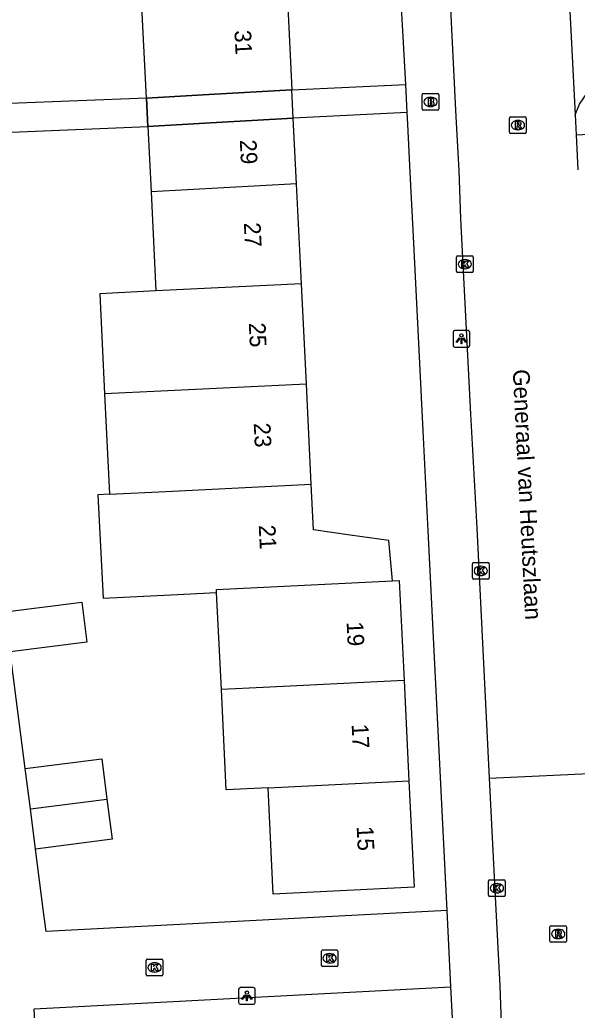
# Model space of a CAD drawing. Extents: x 161084 to 161928, y 385355 to 386522.
# Drawn here: x 161297.9 to 161331.4, y 385920.4 to 385980 of the extents above; entities that cross this region are included whole.
import ezdxf

# ---------------------------------------------------------------- set-up
doc = ezdxf.new("R2010")
doc.units = 0
for name, color, linetype in [('IMGEO_Brandkraan', 7, 'Continuous'), ('IMGEO_Kolk', 7, 'Continuous'), ('IMGEO_Lichtpunt', 7, 'Continuous'), ('IMGEO_Openbare_ruimte_label', 7, 'Continuous'), ('IMGEO_Pand', 7, 'Continuous'), ('IMGEO_Pand_nummerreeks', 7, 'Continuous'), ('IMGEO_Pand_overbouw', 7, 'Continuous'), ('IMGEO_Parkeervlak_open', 7, 'Continuous'), ('IMGEO_Rijbaan_lokaal_open', 7, 'Continuous'), ('IMGEO_Rioolput', 7, 'Continuous'), ('IMGEO_Voetpad_open', 7, 'Continuous')]:
    doc.layers.add(name, color=color, linetype=linetype)

msp = doc.modelspace()

# ---------------------------------------------------------------- linework, layer by layer
at = {"layer": 'IMGEO_Brandkraan'}
for p, q in [((161322.109, 385974.59), (161322.109, 385975.442)), ((161322.184, 385975.516), (161323.036, 385975.516)), ((161322.597, 385975.296), (161322.622, 385975.296)), ((161323.11, 385975.442), (161323.11, 385974.59)), ((161323.036, 385974.516), (161322.184, 385974.516)), ((161322.62, 385974.736), (161322.595, 385974.736))]:
    msp.add_line(p, q, dxfattribs=at)
for points in [[(161322.109, 385974.59), (161322.109, 385975.442)], [(161322.184, 385975.516), (161323.036, 385975.516)], [(161322.457, 385975.216), (161322.457, 385974.816), (161322.67, 385974.816)], [(161322.688, 385975.216), (161322.457, 385975.216)], [(161322.636, 385975.135), (161322.582, 385975.135), (161322.582, 385975.059)], [(161322.582, 385975.059), (161322.635, 385975.059)], [(161323.11, 385975.442), (161323.11, 385974.59)], [(161323.036, 385974.516), (161322.184, 385974.516)], [(161322.644, 385974.983), (161322.582, 385974.983), (161322.582, 385974.902)], [(161322.582, 385974.902), (161322.644, 385974.902)]]:
    msp.add_lwpolyline(points, dxfattribs=at)
for centre, radius, start, end in [((161322.186, 385975.44), 0.0765, 91.55205, 178.44795), ((161322.186, 385975.44), 0.0765, 91.55205, 178.44795), ((161322.637, 385975.097), 0.0379, 267.82845, 90.93552), ((161322.692, 385975.071), 0.145, 59.4692, 91.53667), ((161322.717, 385975.118), 0.0922, 285.51372, 58.15012), ((161322.722, 385974.926), 0.105, 301.31148, 78.98903), ((161323.034, 385975.44), 0.0765, 1.55205, 88.44795), ((161323.034, 385975.44), 0.0765, 1.55205, 88.44795), ((161322.186, 385974.592), 0.0765, 181.55205, 268.44795), ((161322.186, 385974.592), 0.0765, 181.55205, 268.44795), ((161322.645, 385974.942), 0.0404, 269.87594, 90.50774), ((161322.676, 385975.067), 0.251, 268.66757, 293.53466), ((161323.034, 385974.592), 0.0765, 271.55205, 358.44795), ((161323.034, 385974.592), 0.0765, 271.55205, 358.44795)]:
    msp.add_arc(centre, radius, start, end, dxfattribs=at)
for centre, major_axis, ratio, start_param, end_param in [((161322.596, 385975.016), (-0.387, 0.002), 0.722429, 4.712389, 7.853982), ((161322.621, 385975.016), (-0.39, 0.002), 0.717154, 1.570796, 4.712389)]:
    msp.add_ellipse(centre, major_axis=major_axis, ratio=ratio, start_param=start_param, end_param=end_param, dxfattribs=at)
at = {"layer": 'IMGEO_Kolk'}
for p, q in [((161324.174, 385964.824), (161324.174, 385965.676)), ((161324.249, 385965.75), (161325.101, 385965.75)), ((161324.662, 385965.53), (161324.687, 385965.53)), ((161325.175, 385965.676), (161325.175, 385964.824)), ((161324.685, 385964.97), (161324.66, 385964.97)), ((161325.101, 385964.75), (161324.249, 385964.75)), ((161325.132, 385946.371), (161325.132, 385947.223)), ((161325.207, 385947.297), (161326.059, 385947.297)), ((161325.62, 385947.077), (161325.645, 385947.077)), ((161326.133, 385947.223), (161326.133, 385946.371)), ((161325.643, 385946.517), (161325.618, 385946.517)), ((161326.059, 385946.297), (161325.207, 385946.297)), ((161326.102, 385927.276), (161326.102, 385928.128)), ((161326.177, 385928.202), (161327.029, 385928.202)), ((161326.59, 385927.982), (161326.615, 385927.982)), ((161327.103, 385928.128), (161327.103, 385927.276)), ((161326.613, 385927.422), (161326.588, 385927.422)), ((161327.029, 385927.202), (161326.177, 385927.202)), ((161316.038, 385923.06), (161316.038, 385923.912)), ((161316.113, 385923.986), (161316.965, 385923.986)), ((161317.039, 385923.912), (161317.039, 385923.06)), ((161305.503, 385922.508), (161305.503, 385923.36)), ((161305.578, 385923.434), (161306.43, 385923.434)), ((161305.991, 385923.214), (161306.016, 385923.214)), ((161306.504, 385923.36), (161306.504, 385922.508)), ((161316.549, 385923.206), (161316.524, 385923.206)), ((161316.526, 385923.766), (161316.551, 385923.766)), ((161306.014, 385922.654), (161305.989, 385922.654)), ((161316.965, 385922.986), (161316.113, 385922.986)), ((161306.43, 385922.434), (161305.578, 385922.434))]:
    msp.add_line(p, q, dxfattribs=at)
for points in [[(161324.174, 385964.824), (161324.174, 385965.676)], [(161324.249, 385965.75), (161325.101, 385965.75)], [(161325.175, 385965.676), (161325.175, 385964.824)], [(161324.495, 385965.45), (161324.618, 385965.45), (161324.618, 385965.299), (161324.748, 385965.45), (161324.912, 385965.45), (161324.766, 385965.299), (161324.919, 385965.05), (161324.767, 385965.05), (161324.682, 385965.214), (161324.618, 385965.147), (161324.618, 385965.05), (161324.495, 385965.05), (161324.495, 385965.45)], [(161325.101, 385964.75), (161324.249, 385964.75)], [(161325.132, 385946.371), (161325.132, 385947.223)], [(161325.207, 385947.297), (161326.059, 385947.297)], [(161326.133, 385947.223), (161326.133, 385946.371)], [(161325.453, 385946.997), (161325.576, 385946.997), (161325.576, 385946.846), (161325.706, 385946.997), (161325.87, 385946.997), (161325.724, 385946.846), (161325.877, 385946.597), (161325.725, 385946.597), (161325.64, 385946.761), (161325.576, 385946.694), (161325.576, 385946.597), (161325.453, 385946.597), (161325.453, 385946.997)], [(161326.059, 385946.297), (161325.207, 385946.297)], [(161326.102, 385927.276), (161326.102, 385928.128)], [(161326.177, 385928.202), (161327.029, 385928.202)], [(161327.103, 385928.128), (161327.103, 385927.276)], [(161326.423, 385927.902), (161326.546, 385927.902), (161326.546, 385927.751), (161326.676, 385927.902), (161326.84, 385927.902), (161326.694, 385927.751), (161326.847, 385927.502), (161326.695, 385927.502), (161326.61, 385927.666), (161326.546, 385927.599), (161326.546, 385927.502), (161326.423, 385927.502), (161326.423, 385927.902)], [(161327.029, 385927.202), (161326.177, 385927.202)], [(161316.038, 385923.06), (161316.038, 385923.912)], [(161316.113, 385923.986), (161316.965, 385923.986)], [(161317.039, 385923.912), (161317.039, 385923.06)], [(161305.503, 385922.508), (161305.503, 385923.36)], [(161305.578, 385923.434), (161306.43, 385923.434)], [(161306.504, 385923.36), (161306.504, 385922.508)], [(161316.359, 385923.686), (161316.482, 385923.686), (161316.482, 385923.535), (161316.612, 385923.686), (161316.776, 385923.686), (161316.63, 385923.535), (161316.783, 385923.286), (161316.631, 385923.286), (161316.546, 385923.45), (161316.482, 385923.383), (161316.482, 385923.286), (161316.359, 385923.286), (161316.359, 385923.686)], [(161305.824, 385923.134), (161305.947, 385923.134), (161305.947, 385922.983), (161306.077, 385923.134), (161306.241, 385923.134), (161306.095, 385922.983), (161306.248, 385922.734), (161306.096, 385922.734), (161306.011, 385922.898), (161305.947, 385922.831), (161305.947, 385922.734), (161305.824, 385922.734), (161305.824, 385923.134)], [(161316.965, 385922.986), (161316.113, 385922.986)], [(161306.43, 385922.434), (161305.578, 385922.434)]]:
    msp.add_lwpolyline(points, dxfattribs=at)
for centre, start, end in [((161324.251, 385965.674), 91.55205, 178.44795), ((161324.251, 385965.674), 91.55205, 178.44795), ((161325.099, 385965.674), 1.55205, 88.44795), ((161325.099, 385965.674), 1.55205, 88.44795), ((161324.251, 385964.826), 181.55205, 268.44795), ((161324.251, 385964.826), 181.55205, 268.44795), ((161325.099, 385964.826), 271.55205, 358.44795), ((161325.099, 385964.826), 271.55205, 358.44795), ((161325.209, 385947.221), 91.55205, 178.44795), ((161325.209, 385947.221), 91.55205, 178.44795), ((161326.057, 385947.221), 1.55205, 88.44795), ((161326.057, 385947.221), 1.55205, 88.44795), ((161325.209, 385946.373), 181.55205, 268.44795), ((161325.209, 385946.373), 181.55205, 268.44795), ((161326.057, 385946.373), 271.55205, 358.44795), ((161326.057, 385946.373), 271.55205, 358.44795), ((161326.179, 385928.126), 91.55205, 178.44795), ((161326.179, 385928.126), 91.55205, 178.44795), ((161327.027, 385928.126), 1.55205, 88.44795), ((161327.027, 385928.126), 1.55205, 88.44795), ((161326.179, 385927.278), 181.55205, 268.44795), ((161326.179, 385927.278), 181.55205, 268.44795), ((161327.027, 385927.278), 271.55205, 358.44795), ((161327.027, 385927.278), 271.55205, 358.44795), ((161316.115, 385923.91), 91.55205, 178.44795), ((161316.115, 385923.91), 91.55205, 178.44795), ((161316.963, 385923.91), 1.55205, 88.44795), ((161316.963, 385923.91), 1.55205, 88.44795), ((161305.58, 385923.358), 91.55205, 178.44795), ((161305.58, 385923.358), 91.55205, 178.44795), ((161306.428, 385923.358), 1.55205, 88.44795), ((161306.428, 385923.358), 1.55205, 88.44795), ((161316.115, 385923.062), 181.55205, 268.44795), ((161316.115, 385923.062), 181.55205, 268.44795), ((161316.963, 385923.062), 271.55205, 358.44795), ((161316.963, 385923.062), 271.55205, 358.44795), ((161305.58, 385922.51), 181.55205, 268.44795), ((161305.58, 385922.51), 181.55205, 268.44795), ((161306.428, 385922.51), 271.55205, 358.44795), ((161306.428, 385922.51), 271.55205, 358.44795)]:
    msp.add_arc(centre, 0.0765, start, end, dxfattribs=at)
for centre, major_axis, ratio, start_param, end_param in [((161324.661, 385965.25), (-0.387, 0.002), 0.722429, 4.712389, 7.853982), ((161324.686, 385965.25), (-0.39, 0.002), 0.717154, 1.570796, 4.712389), ((161325.619, 385946.797), (-0.387, 0.002), 0.722429, 4.712389, 7.853982), ((161325.644, 385946.797), (-0.39, 0.002), 0.717154, 1.570796, 4.712389), ((161326.589, 385927.702), (-0.387, 0.002), 0.722429, 4.712389, 7.853982), ((161326.614, 385927.702), (-0.39, 0.002), 0.717154, 1.570796, 4.712389), ((161305.99, 385922.934), (-0.387, 0.002), 0.722429, 4.712389, 7.853982), ((161306.015, 385922.934), (-0.39, 0.002), 0.717154, 1.570796, 4.712389), ((161316.525, 385923.486), (-0.387, 0.002), 0.722429, 4.712389, 7.853982), ((161316.55, 385923.486), (-0.39, 0.002), 0.717154, 1.570796, 4.712389)]:
    msp.add_ellipse(centre, major_axis=major_axis, ratio=ratio, start_param=start_param, end_param=end_param, dxfattribs=at)
at = {"layer": 'IMGEO_Lichtpunt'}
for p, q in [((161323.969, 385961.162), (161323.969, 385960.355)), ((161323.969, 385961.162), (161323.969, 385960.355)), ((161324.871, 385961.257), (161324.063, 385961.257)), ((161324.871, 385961.257), (161324.063, 385961.257)), ((161324.965, 385960.355), (161324.965, 385961.162)), ((161324.965, 385960.355), (161324.965, 385961.162)), ((161324.063, 385960.261), (161324.871, 385960.261)), ((161324.063, 385960.261), (161324.871, 385960.261)), ((161311.058, 385921.624), (161311.058, 385920.817)), ((161311.058, 385921.624), (161311.058, 385920.817)), ((161311.96, 385921.719), (161311.152, 385921.719)), ((161311.96, 385921.719), (161311.152, 385921.719)), ((161312.054, 385920.817), (161312.054, 385921.624)), ((161312.054, 385920.817), (161312.054, 385921.624)), ((161311.152, 385920.723), (161311.96, 385920.723)), ((161311.152, 385920.723), (161311.96, 385920.723))]:
    msp.add_line(p, q, dxfattribs=at)
for points in [[(161324.343, 385960.826), (161324.382, 385960.798), (161324.194, 385960.536), (161324.156, 385960.563), (161324.343, 385960.826)], [(161324.445, 385960.778), (161324.492, 385960.778), (161324.492, 385960.456), (161324.445, 385960.456), (161324.445, 385960.778)], [(161324.555, 385960.798), (161324.593, 385960.825), (161324.78, 385960.563), (161324.741, 385960.535), (161324.555, 385960.798)], [(161311.432, 385921.288), (161311.471, 385921.26), (161311.283, 385920.998), (161311.245, 385921.025), (161311.432, 385921.288)], [(161311.534, 385921.24), (161311.581, 385921.24), (161311.581, 385920.918), (161311.534, 385920.918), (161311.534, 385921.24)], [(161311.644, 385921.26), (161311.682, 385921.287), (161311.869, 385921.025), (161311.83, 385920.997), (161311.644, 385921.26)]]:
    msp.add_lwpolyline(points, dxfattribs=at)
for centre in [(161324.468, 385960.96), (161311.557, 385921.422)]:
    msp.add_circle(centre, 0.0994, dxfattribs=at)
for centre, start, end in [((161324.063, 385961.162), 90, 180), ((161324.063, 385961.162), 90, 180), ((161324.871, 385961.162), 0, 90), ((161324.871, 385961.162), 0, 90), ((161324.063, 385960.355), 180, 270), ((161324.063, 385960.355), 180, 270), ((161324.871, 385960.355), 270, 0), ((161324.871, 385960.355), 270, 360), ((161311.152, 385921.624), 90, 180), ((161311.152, 385921.624), 90, 180), ((161311.96, 385921.624), 0, 90), ((161311.96, 385921.624), 0, 90), ((161311.152, 385920.817), 180, 270), ((161311.152, 385920.817), 180, 270), ((161311.96, 385920.817), 270, 0), ((161311.96, 385920.817), 270, 360)]:
    msp.add_arc(centre, 0.0946, start, end, dxfattribs=at)
at = {"layer": 'IMGEO_Pand'}
for points in [[(161313.959, 385981.99), (161314.267, 385975.73)], [(161305.517, 385975.241), (161305.206, 385981.559)], [(161305.517, 385975.241), (161309.275, 385975.451), (161314.267, 385975.73)], [(161314.351, 385974.026), (161309.359, 385973.747), (161305.601, 385973.537)], [(161314.545, 385970.087), (161314.351, 385974.026)], [(161305.601, 385973.537), (161305.795, 385969.596)], [(161314.545, 385970.087), (161305.795, 385969.596)], [(161314.841, 385964.069), (161314.545, 385970.087)], [(161305.795, 385969.596), (161306.088, 385963.637)], [(161314.841, 385964.069), (161306.088, 385963.637)], [(161315.137, 385958.039), (161314.841, 385964.069)], [(161306.088, 385963.637), (161302.702, 385963.47), (161302.999, 385957.44)], [(161315.137, 385958.039), (161306.385, 385957.607), (161302.999, 385957.44)], [(161315.433, 385952.009), (161315.137, 385958.039)], [(161302.999, 385957.44), (161303.296, 385951.41)], [(161303.296, 385951.41), (161306.682, 385951.577), (161315.433, 385952.009)], [(161320.318, 385946.206), (161320.106, 385948.617), (161317.774, 385948.954), (161315.568, 385949.272), (161315.433, 385952.009)], [(161303.296, 385951.41), (161302.596, 385951.375), (161302.902, 385945.157), (161306.988, 385945.358), (161309.733, 385945.493)], [(161309.733, 385945.493), (161309.724, 385945.684), (161320.318, 385946.206)], [(161320.318, 385946.206), (161320.717, 385946.226), (161321.014, 385940.195)], [(161310.021, 385939.654), (161309.733, 385945.493)], [(161297.012, 385944.333), (161301.62, 385944.92), (161301.927, 385942.513), (161297.32, 385941.925)], [(161321.014, 385940.195), (161312.537, 385939.778), (161310.021, 385939.654)], [(161321.014, 385940.195), (161321.311, 385934.165)], [(161312.834, 385933.748), (161310.318, 385933.624), (161310.021, 385939.654)], [(161298.218, 385934.9), (161302.825, 385935.488), (161303.135, 385933.067)], [(161298.528, 385932.478), (161298.218, 385934.9)], [(161321.311, 385934.165), (161321.626, 385927.766), (161313.149, 385927.349), (161312.834, 385933.748)], [(161312.834, 385933.748), (161321.311, 385934.165)], [(161298.528, 385932.478), (161303.135, 385933.067)], [(161303.135, 385933.067), (161303.445, 385930.644), (161298.838, 385930.056)], [(161298.838, 385930.056), (161298.528, 385932.478)]]:
    msp.add_lwpolyline(points, dxfattribs=at)
at = {"layer": 'IMGEO_Pand_overbouw'}
msp.add_lwpolyline([(161314.351, 385974.026), (161314.267, 385975.73), (161309.275, 385975.451), (161305.517, 385975.241), (161305.601, 385973.537), (161309.359, 385973.747)], close=True, dxfattribs=at)
at = {"layer": 'IMGEO_Parkeervlak_open'}
msp.add_lwpolyline([(161331.304, 385974.243), (161331.573, 385974.88), (161332.724, 385976.545), (161332.805, 385976.675), (161332.874, 385976.811), (161332.895, 385976.864)], dxfattribs=at)
at = {"layer": 'IMGEO_Rijbaan_lokaal_open'}
for points in [[(161320.842, 386035.815), (161320.82, 386035.383), (161321.051, 386032.281), (161322.806, 386000.044), (161323.551, 385986.175), (161323.863, 385979.38), (161324.123, 385974.12), (161324.303, 385970.882), (161324.405, 385967.984), (161324.739, 385961.72), (161325.01, 385956.233), (161325.394, 385949.374), (161326.147, 385934.319)], [(161329.994, 386000), (161331.304, 385974.243)], [(161331.304, 385974.243), (161331.366, 385973.031)], [(161331.366, 385973.031), (161331.473, 385970.92)], [(161298.218, 385934.9), (161297.32, 385941.925)], [(161326.147, 385934.319), (161333.016, 385934.637)], [(161326.147, 385934.319), (161326.504, 385927.19), (161326.775, 385921.826), (161326.911, 385917.871), (161327.272, 385911.086), (161327.453, 385906.058), (161327.894, 385899.154), (161328.221, 385893.233), (161328.611, 385886.679), (161328.848, 385880.052)], [(161323.609, 385926.364), (161299.472, 385925.097), (161299.32, 385926.287), (161298.838, 385930.056)], [(161323.835, 385921.765), (161323.609, 385926.364)], [(161298.899, 385917.584), (161298.756, 385920.449), (161323.835, 385921.765)]]:
    msp.add_lwpolyline(points, dxfattribs=at)
at = {"layer": 'IMGEO_Rioolput'}
for p, q in [((161327.365, 385973.19), (161327.365, 385974.042)), ((161327.44, 385974.116), (161328.292, 385974.116)), ((161327.853, 385973.896), (161327.878, 385973.896)), ((161328.366, 385974.042), (161328.366, 385973.19)), ((161327.876, 385973.336), (161327.851, 385973.336)), ((161328.292, 385973.116), (161327.44, 385973.116)), ((161329.792, 385924.522), (161329.792, 385925.374)), ((161329.867, 385925.448), (161330.719, 385925.448)), ((161330.28, 385925.228), (161330.305, 385925.228)), ((161330.793, 385925.374), (161330.793, 385924.522)), ((161330.719, 385924.448), (161329.867, 385924.448)), ((161330.303, 385924.668), (161330.278, 385924.668))]:
    msp.add_line(p, q, dxfattribs=at)
for points in [[(161327.365, 385973.19), (161327.365, 385974.042)], [(161327.44, 385974.116), (161328.292, 385974.116)], [(161328.366, 385974.042), (161328.366, 385973.19)], [(161327.954, 385973.814), (161327.702, 385973.816), (161327.702, 385973.416)], [(161327.702, 385973.416), (161327.826, 385973.416), (161327.826, 385973.578), (161327.837, 385973.578)], [(161327.88, 385973.735), (161327.826, 385973.735), (161327.826, 385973.654)], [(161327.826, 385973.654), (161327.878, 385973.654)], [(161327.884, 385973.549), (161327.955, 385973.416), (161328.095, 385973.416), (161328.03, 385973.542)], [(161328.292, 385973.116), (161327.44, 385973.116)], [(161329.792, 385924.522), (161329.792, 385925.374)], [(161329.867, 385925.448), (161330.719, 385925.448)], [(161330.381, 385925.146), (161330.129, 385925.148), (161330.129, 385924.748)], [(161330.307, 385925.067), (161330.253, 385925.067), (161330.253, 385924.986)], [(161330.253, 385924.986), (161330.305, 385924.986)], [(161330.793, 385925.374), (161330.793, 385924.522)], [(161330.719, 385924.448), (161329.867, 385924.448)], [(161330.129, 385924.748), (161330.253, 385924.748), (161330.253, 385924.91), (161330.264, 385924.91)], [(161330.311, 385924.881), (161330.382, 385924.748), (161330.522, 385924.748), (161330.457, 385924.874)]]:
    msp.add_lwpolyline(points, dxfattribs=at)
for centre, radius, start, end in [((161327.442, 385974.04), 0.0765, 91.55205, 178.44795), ((161327.442, 385974.04), 0.0765, 91.55205, 178.44795), ((161328.29, 385974.04), 0.0765, 1.55205, 88.44795), ((161328.29, 385974.04), 0.0765, 1.55205, 88.44795), ((161327.836, 385973.525), 0.0533, 26.02933, 88.69889), ((161327.862, 385973.843), 0.19, 274.7715, 282.96867), ((161327.886, 385973.639), 0.0964, 77.00612, 93.18647), ((161327.9, 385973.696), 0.0378, 276.66336, 79.67722), ((161327.953, 385973.704), 0.109, 350.36119, 89.41601), ((161327.951, 385973.704), 0.112, 277.58423, 350.98172), ((161327.935, 385973.489), 0.108, 29.51342, 73.79051), ((161327.442, 385973.192), 0.0765, 181.55205, 268.44795), ((161327.442, 385973.192), 0.0765, 181.55205, 268.44795), ((161328.29, 385973.192), 0.0765, 271.55205, 358.44795), ((161328.29, 385973.192), 0.0765, 271.55205, 358.44795), ((161329.869, 385925.372), 0.0765, 91.55205, 178.44795), ((161329.869, 385925.372), 0.0765, 91.55205, 178.44795), ((161330.289, 385925.175), 0.19, 274.7715, 282.96867), ((161330.313, 385924.971), 0.0964, 77.00612, 93.18647), ((161330.327, 385925.028), 0.0378, 276.66336, 79.67722), ((161330.38, 385925.036), 0.109, 350.36119, 89.41601), ((161330.378, 385925.036), 0.112, 277.58423, 350.98172), ((161330.717, 385925.372), 0.0765, 1.55205, 88.44795), ((161330.717, 385925.372), 0.0765, 1.55205, 88.44795), ((161329.869, 385924.524), 0.0765, 181.55205, 268.44795), ((161329.869, 385924.524), 0.0765, 181.55205, 268.44795), ((161330.263, 385924.857), 0.0533, 26.02933, 88.69889), ((161330.362, 385924.821), 0.108, 29.51342, 73.79051), ((161330.717, 385924.524), 0.0765, 271.55205, 358.44795), ((161330.717, 385924.524), 0.0765, 271.55205, 358.44795)]:
    msp.add_arc(centre, radius, start, end, dxfattribs=at)
for centre, major_axis, ratio, start_param, end_param in [((161327.852, 385973.616), (-0.387, 0.002), 0.722429, 4.712389, 7.853982), ((161327.877, 385973.616), (-0.39, 0.002), 0.717154, 1.570796, 4.712389), ((161330.279, 385924.948), (-0.387, 0.002), 0.722429, 4.712389, 7.853982), ((161330.304, 385924.948), (-0.39, 0.002), 0.717154, 1.570796, 4.712389)]:
    msp.add_ellipse(centre, major_axis=major_axis, ratio=ratio, start_param=start_param, end_param=end_param, dxfattribs=at)
at = {"layer": 'IMGEO_Voetpad_open'}
for points in [[(161321.127, 385976.067), (161320.942, 385979.292), (161320.598, 385985.282), (161319.752, 386000), (161317.767, 386038.387)], [(161331.366, 385973.031), (161333.239, 385973.13), (161333.048, 385976.716), (161332.895, 385976.864)], [(161314.267, 385975.73), (161321.127, 385976.067)], [(161314.351, 385974.026), (161314.267, 385975.73)], [(161321.21, 385974.381), (161321.127, 385976.067)], [(161305.517, 385975.241), (161297.303, 385974.924)], [(161305.601, 385973.537), (161305.517, 385975.241)], [(161321.21, 385974.381), (161314.351, 385974.026)], [(161323.609, 385926.364), (161322.47, 385949.196), (161322.167, 385955.228), (161321.863, 385961.301), (161321.564, 385967.293), (161321.39, 385970.769), (161321.246, 385973.665), (161321.21, 385974.381)], [(161297.389, 385973.184), (161305.601, 385973.537)], [(161326.262, 385874.367), (161325.639, 385886.531), (161325.33, 385892.574), (161325.018, 385898.655), (161324.711, 385904.648), (161324.394, 385910.84), (161324.09, 385916.792), (161323.835, 385921.765)]]:
    msp.add_lwpolyline(points, dxfattribs=at)

# ---------------------------------------------------------------- texts
at = {"layer": 'IMGEO_Openbare_ruimte_label'}
msp.add_text('Generaal van Heutszlaan', height=1, rotation=272.86527, dxfattribs=at).set_placement((161327.558, 385958.901))
at = {"layer": 'IMGEO_Pand_nummerreeks'}
for s, rotation, p in [('31', 272.81687, (161310.808, 385979.31)), ('29', 272.81461, (161311.131, 385972.721)), ('27', 272.81461, (161311.376, 385967.738)), ('25', 272.81301, (161311.673, 385961.711)), ('23', 272.81301, (161311.969, 385955.685)), ('21', 272.81301, (161312.271, 385949.545)), ('19', 272.81874, (161317.557, 385943.723)), ('17', 272.81874, (161317.86, 385937.569)), ('15', 272.81906, (161318.163, 385931.416))]:
    msp.add_text(s, height=1, rotation=rotation, dxfattribs=at).set_placement(p)

doc.saveas('drawing.dxf')
